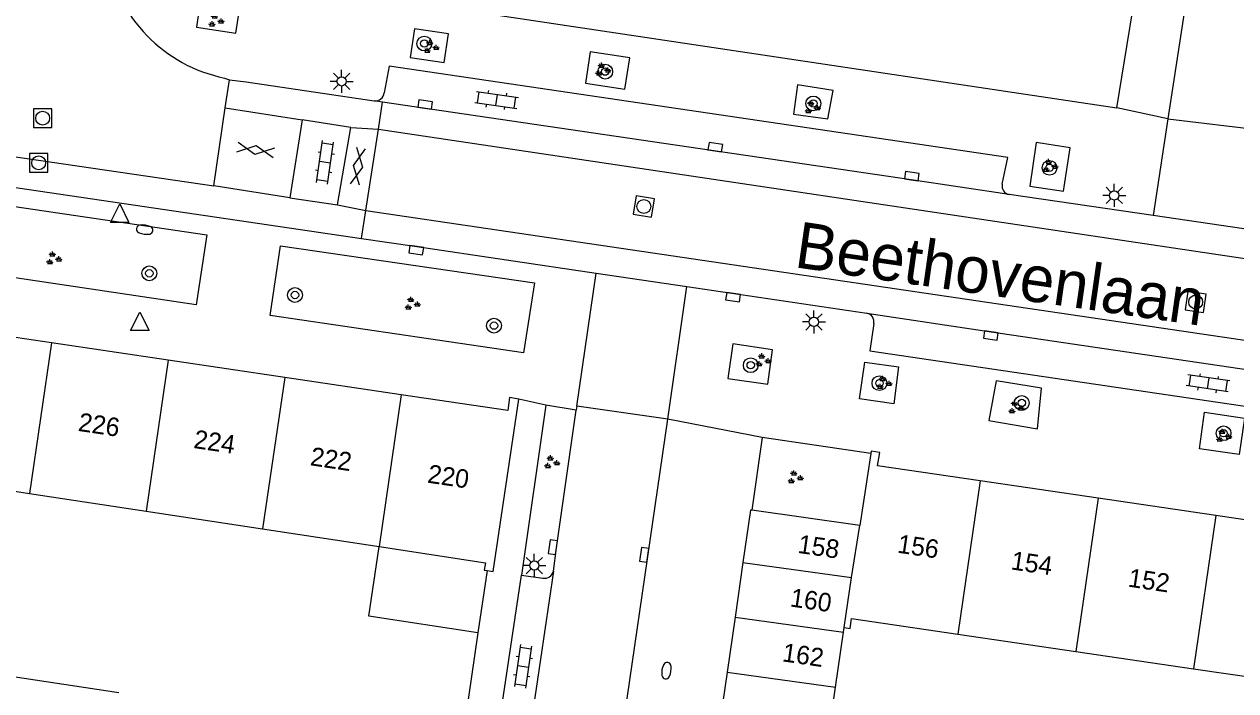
# Model space of a CAD drawing. Extents: x 132999 to 136000, y 398499 to 400501.
# Drawn here: x 134343.4 to 134409.1, y 399528.1 to 399564.2 of the extents above; entities that cross this region are included whole.
import ezdxf

# ---------------------------------------------------------------- set-up
doc = ezdxf.new("R2010")
doc.units = 0
for name, color, linetype in [('gg-afsc-muur', 7, 'Continuous'), ('gg-anno-huisnummerreeks BGT', 7, 'Continuous'), ('gg-anno-openbare ruimte label', 7, 'Continuous'), ('gg-bbg-bijgebouw', 7, 'Continuous'), ('gg-bbg-gedigitaliseerde bebouwing', 7, 'Continuous'), ('gg-bbg-gedigitaliseerde bijgebouw', 7, 'Continuous'), ('gg-bbg-hoofdgebouw', 7, 'Continuous'), ('gg-bbg-luifel en loopbrug', 7, 'Continuous'), ('gg-bbg-tussenscheiding', 7, 'Continuous'), ('gg-knt-verharding', 7, 'Continuous'), ('gg-knt-verharding nz', 7, 'Continuous'), ('gt-grn-weggrens', 7, 'Continuous'), ('gt-symb-boom', 7, 'Continuous'), ('gt-symb-brandkraan', 7, 'Continuous'), ('gt-symb-gesloten verharding', 7, 'Continuous'), ('gt-symb-groenvak', 7, 'Continuous'), ('gt-symb-klinker verharding', 7, 'Continuous'), ('gt-symb-kolk', 7, 'Continuous'), ('gt-symb-lichtmast', 7, 'Continuous'), ('gt-symb-rioolschacht', 7, 'Continuous'), ('gt-symb-waterafsluiter', 7, 'Continuous')]:
    doc.layers.add(name, color=color, linetype=linetype)

# ---------------------------------------------------------------- blocks, each defined once
blk = doc.blocks.new('gt0-LMAST')
at = {"layer": 'gt-symb-lichtmast'}
for p, q in [((-0.182, 0.173), (-0.447, 0.438)), ((-0.005, 0.246), (-0.005, 0.621)), ((0.172, 0.173), (0.437, 0.438)), ((-0.255, -0.004), (-0.63, -0.004)), ((-0.182, -0.181), (-0.447, -0.446)), ((-0.005, -0.254), (-0.005, -0.629)), ((0.437, -0.446), (0.172, -0.181)), ((0.245, -0.004), (0.62, -0.004))]:
    blk.add_line(p, q, dxfattribs=at)
blk.add_circle((-0.005, -0.004), 0.25, dxfattribs=at)
blk = doc.blocks.new('gt0-KL1')
at = {"layer": 'gt-symb-klinker verharding'}
for p, q in [((-1.15, 0.3), (1.15, 0.3)), ((-1, -0.3), (-1, 0.3)), ((-0.5, 0.3), (-0.5, 0.45)), ((0, -0.3), (0, 0.3)), ((0.5, 0.3), (0.5, 0.45)), ((1, -0.3), (1, 0.3)), ((-1.15, -0.3), (1.15, -0.3)), ((-0.5, -0.45), (-0.5, -0.3)), ((0.5, -0.45), (0.5, -0.3))]:
    blk.add_line(p, q, dxfattribs=at)
blk = doc.blocks.new('gt0-BOOM')
at = {"layer": 'gt-symb-boom'}
for radius in [0.4, 0.2]:
    blk.add_circle((0, 0), radius, dxfattribs=at)
blk = doc.blocks.new('gt0-GRVAK')
at = {"layer": 'gt-symb-groenvak'}
for p, q in [((-0.11, 0.189), (-0.228, 0.24)), ((-0.182, 0.153), (0.088, 0.153)), ((-0.091, 0.211), (-0.156, 0.322)), ((-0.047, 0.214), (-0.047, 0.393)), ((-0.004, 0.211), (0.061, 0.322)), ((0.015, 0.189), (0.133, 0.24)), ((0.262, -0.052), (0.197, 0.059)), ((0.305, -0.049), (0.305, 0.13)), ((0.349, -0.052), (0.414, 0.059)), ((-0.245, -0.228), (-0.363, -0.177)), ((-0.318, -0.264), (-0.047, -0.264)), ((-0.226, -0.206), (-0.291, -0.095)), ((-0.183, -0.203), (-0.183, -0.024)), ((-0.139, -0.206), (-0.074, -0.095)), ((-0.12, -0.228), (-0.002, -0.177)), ((0.243, -0.074), (0.125, -0.023)), ((0.17, -0.11), (0.441, -0.11)), ((0.368, -0.074), (0.486, -0.023))]:
    blk.add_line(p, q, dxfattribs=at)
blk = doc.blocks.new('gt0-KOLK')
at = {"layer": 'gt-symb-kolk'}
blk.add_lwpolyline([(0, 0), (0.375, 0), (0.375, 0.4), (-0.375, 0.4), (-0.375, 0), (0, 0)], dxfattribs=at)
blk = doc.blocks.new('gt0-RS')
at = {"layer": 'gt-symb-rioolschacht'}
blk.add_lwpolyline([(-0.5, -0.5), (0.5, -0.5), (0.5, 0.5), (-0.5, 0.5)], close=True, dxfattribs=at)
blk.add_circle((0, 0), 0.375, dxfattribs=at)
blk = doc.blocks.new('gt0-GESVH1')
at = {"layer": 'gt-symb-gesloten verharding'}
for p, q in [((-0.992, -0.261), (0.008, 0.239)), ((0.008, -0.261), (-0.992, 0.239)), ((0.008, 0.239), (1.008, -0.261)), ((1.008, 0.239), (0.008, -0.261))]:
    blk.add_line(p, q, dxfattribs=at)
blk = doc.blocks.new('gt0-BR')
at = {"layer": 'gt-symb-brandkraan'}
for centre, radius, start, end in [((-0.244, 0), 0.206, 107.56694, 252.43307), ((0.599, -2.664), 3, 106.89205, 107.56694), ((0, -0.691), 0.938, 73.10799, 106.89205), ((-0.599, -2.664), 3, 72.43309, 73.10799), ((0.244, 0), 0.206, 287.56695, 72.43309), ((0.599, 2.664), 3, 252.43307, 253.10797), ((0, 0.691), 0.938, 253.10797, 286.89206), ((-0.599, 2.664), 3, 286.89206, 287.56695)]:
    blk.add_arc(centre, radius, start, end, dxfattribs=at)
blk = doc.blocks.new('gt0-WAFSL')
at = {"layer": 'gt-symb-waterafsluiter'}
for p, q in [((-0.5, -0.333), (0, 0.667)), ((0, 0.667), (0.5, -0.333)), ((0.5, -0.333), (-0.5, -0.333))]:
    blk.add_line(p, q, dxfattribs=at)

msp = doc.modelspace()

# ---------------------------------------------------------------- linework, layer by layer
at = {"layer": 'gg-afsc-muur'}
msp.add_line((134367.997, 399531.246), (134367.099, 399525.165), dxfattribs=at)
at = {"layer": 'gg-bbg-bijgebouw'}
for p, q in [((134388.69, 399537.06), (134382.832, 399537.89)), ((134382.353, 399535.066), (134381.927, 399532.096)), ((134381.927, 399532.096), (134381.5, 399529.125)), ((134381.5, 399529.125), (134381.074, 399526.155))]:
    msp.add_line(p, q, dxfattribs=at)
msp.add_lwpolyline([(134382.832, 399537.89), (134382.76, 399537.9), (134382.353, 399535.066)], dxfattribs=at)
at = {"layer": 'gg-bbg-gedigitaliseerde bebouwing'}
for p, q in [((134337.393, 399539.763), (134343.705, 399538.801)), ((134343.705, 399538.801), (134350.016, 399537.84)), ((134350.016, 399537.84), (134356.328, 399536.879)), ((134356.328, 399536.879), (134362.639, 399535.917)), ((134362.639, 399535.917), (134368.4, 399535.04)), ((134387.803, 399531.277), (134387.84, 399531.532)), ((134394.007, 399531.178), (134400.388, 399530.243)), ((134400.388, 399530.243), (134406.769, 399529.308)), ((134406.769, 399529.308), (134413.149, 399528.373))]:
    msp.add_line(p, q, dxfattribs=at)
msp.add_lwpolyline([(134387.84, 399531.532), (134388.163, 399531.484), (134388.242, 399532.023), (134394.007, 399531.178)], dxfattribs=at)
at = {"layer": 'gg-bbg-gedigitaliseerde bijgebouw'}
for p, q in [((134387.377, 399528.307), (134387.803, 399531.277)), ((134348.536, 399527.992), (134342.224, 399528.954)), ((134386.95, 399525.336), (134387.377, 399528.307))]:
    msp.add_line(p, q, dxfattribs=at)
at = {"layer": 'gg-bbg-hoofdgebouw'}
for p, q in [((134344.897, 399546.949), (134338.582, 399547.885)), ((134351.212, 399546.014), (134344.897, 399546.949)), ((134357.528, 399545.079), (134351.212, 399546.014)), ((134363.843, 399544.144), (134357.528, 399545.079)), ((134389.28, 399540.957), (134388.69, 399537.06)), ((134401.599, 399538.54), (134395.219, 399539.479)), ((134407.979, 399537.601), (134401.599, 399538.54)), ((134414.359, 399536.662), (134407.979, 399537.601))]:
    msp.add_line(p, q, dxfattribs=at)
for points in [[(134370.22, 399543.91), (134369.71, 399543.99), (134369.61, 399543.29), (134363.843, 399544.144)], [(134368.495, 399534.618), (134368.83, 399534.57), (134370.22, 399543.91)], [(134395.219, 399539.479), (134389.64, 399540.3), (134389.77, 399541.01), (134389.3, 399541.09), (134389.28, 399540.957)], [(134368.4, 399535.04), (134368.34, 399534.64), (134368.495, 399534.618)]]:
    msp.add_lwpolyline(points, dxfattribs=at)
at = {"layer": 'gg-bbg-luifel en loopbrug'}
msp.add_line((134368.495, 399534.618), (134367.997, 399531.246), dxfattribs=at)
msp.add_lwpolyline([(134367.997, 399531.246), (134362.087, 399532.145), (134362.639, 399535.917)], dxfattribs=at)
at = {"layer": 'gg-bbg-tussenscheiding'}
for p, q in [((134344.897, 399546.949), (134343.705, 399538.801)), ((134351.212, 399546.014), (134350.016, 399537.84)), ((134357.528, 399545.079), (134356.328, 399536.879)), ((134363.843, 399544.144), (134362.639, 399535.917)), ((134395.219, 399539.479), (134394.007, 399531.178)), ((134401.599, 399538.54), (134400.388, 399530.243)), ((134407.979, 399537.601), (134406.769, 399529.308)), ((134388.243, 399534.245), (134388.69, 399537.06)), ((134382.353, 399535.066), (134388.243, 399534.245)), ((134387.84, 399531.532), (134388.243, 399534.245)), ((134381.927, 399532.096), (134387.803, 399531.277)), ((134381.5, 399529.125), (134387.377, 399528.307))]:
    msp.add_line(p, q, dxfattribs=at)
at = {"layer": 'gg-knt-verharding'}
for p, q in [((134409.57, 399586.11), (134405.37, 399559.09)), ((134402.62, 399559.68), (134404.17, 399569.28)), ((134358.718, 399566.265), (134402.62, 399559.68)), ((134354.27, 399561.298), (134354.531, 399561.202)), ((134354.305, 399559.68), (134354.531, 399561.202)), ((134362.835, 399559.998), (134362.379, 399560.065)), ((134362.606, 399558.527), (134362.835, 399559.998)), ((134353.68, 399555.459), (134354.305, 399559.68)), ((134328.272, 399559.175), (134353.68, 399555.459)), ((134358.471, 399559.033), (134357.809, 399554.805)), ((134361.119, 399558.622), (134358.471, 399559.033)), ((134360.395, 399554.425), (134361.119, 399558.622)), ((134405.37, 399559.09), (134410.91, 399558.42)), ((134361.921, 399554.13), (134362.606, 399558.527)), ((134329.778, 399557.313), (134361.684, 399552.608)), ((134357.809, 399554.805), (134360.395, 399554.425)), ((134404.591, 399553.851), (134396.776, 399554.989)), ((134361.684, 399552.608), (134361.921, 399554.13)), ((134410.111, 399553.047), (134404.591, 399553.851)), ((134374.396, 399550.736), (134379.319, 399550.006)), ((134379.319, 399550.006), (134389.071, 399548.56)), ((134371.686, 399543.573), (134370.354, 399534.366)), ((134373.327, 399543.312), (134371.686, 399543.573)), ((134373.356, 399543.53), (134373.327, 399543.312)), ((134378.282, 399542.819), (134373.356, 399543.53)), ((134383.395, 399541.823), (134382.832, 399537.89)), ((134389.28, 399540.957), (134383.395, 399541.823)), ((134370.354, 399534.366), (134371.517, 399534.209))]:
    msp.add_line(p, q, dxfattribs=at)
for points in [[(134354.887, 399563.732), (134355.195, 399565.718), (134353.033, 399566.06), (134352.752, 399564.059), (134354.887, 399563.732)], [(134364.333, 399562.417), (134366.168, 399562.137), (134366.402, 399563.7), (134364.559, 399563.966), (134364.333, 399562.417)], [(134375.95, 399560.69), (134376.234, 399562.399), (134374.082, 399562.723), (134373.828, 399561.012), (134375.95, 399560.69)], [(134396.405, 399555.545), (134396.701, 399557.002), (134363.185, 399561.937), (134362.923, 399560.498)], [(134354.531, 399561.202), (134355.433, 399561.096), (134362.379, 399560.065)], [(134386.961, 399559.082), (134387.254, 399560.619), (134385.305, 399560.927), (134385.102, 399559.342), (134386.961, 399559.082)], [(134396.776, 399554.989), (134391.473, 399555.789), (134362.835, 399559.998)], [(134399.729, 399555.167), (134400.087, 399557.523), (134398.236, 399557.809), (134397.906, 399555.449), (134399.729, 399555.167)], [(134331.281, 399552.216), (134331.739, 399555.986), (134353.313, 399552.814), (134352.733, 399549.013), (134331.281, 399552.216)], [(134356.743, 399548.441), (134357.298, 399552.202), (134371.063, 399550.203), (134370.463, 399546.416), (134356.743, 399548.441)], [(134361.684, 399552.608), (134364.688, 399552.175), (134374.396, 399550.736)], [(134389.071, 399548.56), (134395.813, 399547.552), (134428.383, 399542.753)], [(134389.44, 399547.995), (134389.225, 399546.518), (134427.562, 399540.875), (134427.817, 399542.319)], [(134381.809, 399546.901), (134381.545, 399545.026), (134383.7, 399544.713), (134383.952, 399546.57), (134381.809, 399546.901)], [(134388.967, 399545.914), (134390.789, 399545.651), (134390.533, 399543.657), (134388.671, 399543.926), (134388.967, 399545.914)], [(134396.069, 399544.89), (134395.682, 399542.75), (134398.319, 399542.304), (134398.531, 399544.507), (134396.069, 399544.89)], [(134372.088, 399534.588), (134372.255, 399535.862), (134373.327, 399543.312)], [(134374.827, 399519.599), (134375.135, 399521.118), (134378.282, 399542.819)], [(134407.099, 399541.21), (134407.372, 399543.203), (134409.528, 399542.885), (134409.247, 399540.905), (134407.099, 399541.21)], [(134369.772, 399522.323), (134368.58, 399522.539), (134370.354, 399534.366)]]:
    msp.add_lwpolyline(points, dxfattribs=at)
for centre, radius, start, end in [((134355.887, 399569.251), 8.116, 189.65648, 258.50682), ((134362.442, 399560.544), 0.483, 262.44618, 354.59031), ((134396.871, 399555.454), 0.475, 169.00859, 258.41909), ((134388.984, 399548.1), 0.468, 346.97837, 79.31852), ((134371.597, 399534.707), 0.505, 260.82958, 346.31868)]:
    msp.add_arc(centre, radius, start, end, dxfattribs=at)
at = {"layer": 'gg-knt-verharding nz'}
for p, q in [((134354.305, 399559.68), (134358.471, 399559.033)), ((134362.606, 399558.527), (134431.668, 399548.212)), ((134357.809, 399554.805), (134353.68, 399555.459)), ((134361.921, 399554.13), (134431.024, 399543.925)), ((134372.088, 399534.588), (134370.192, 399521.768))]:
    msp.add_line(p, q, dxfattribs=at)
at = {"layer": 'gt-grn-weggrens'}
for p, q in [((134405.37, 399559.09), (134402.62, 399559.68)), ((134361.119, 399558.622), (134362.606, 399558.527)), ((134405.37, 399559.09), (134404.591, 399553.851)), ((134360.395, 399554.425), (134361.921, 399554.13)), ((134373.356, 399543.53), (134374.396, 399550.736)), ((134378.282, 399542.819), (134379.319, 399550.006)), ((134371.686, 399543.573), (134370.22, 399543.91)), ((134383.395, 399541.823), (134378.282, 399542.819))]:
    msp.add_line(p, q, dxfattribs=at)

# ---------------------------------------------------------------- block references
at = {"layer": 'gt-symb-boom'}
for p in [(134365.093, 399563.166), (134374.894, 399561.645), (134386.17, 399559.921), (134398.965, 399556.434), (134350.193, 399550.721), (134358.086, 399549.547), (134368.868, 399547.888), (134382.778, 399545.744), (134389.753, 399544.772), (134397.465, 399543.7), (134408.398, 399542.06)]:
    msp.add_blockref('gt0-BOOM', p, dxfattribs=at)
at = {"layer": 'gt-symb-brandkraan'}
for p, rotation in [((134349.946, 399553.087), -8.178033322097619), ((134378.214, 399529.202), 81.1041430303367)]:
    msp.add_blockref('gt0-BR', p, dxfattribs=dict(at, rotation=rotation))
at = {"layer": 'gt-symb-gesloten verharding'}
for p, rotation in [((134355.959, 399557.389), 171.19719554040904), ((134361.485, 399556.512), 80.207853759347)]:
    msp.add_blockref('gt0-GESVH1', p, dxfattribs=dict(at, rotation=rotation))
at = {"layer": 'gt-symb-groenvak'}
for p in [(134353.778, 399564.397), (134365.433, 399562.966), (134374.736, 399561.739), (134386.084, 399559.695), (134398.965, 399556.525), (134344.986, 399551.516), (134364.41, 399549.062), (134383.426, 399545.995), (134389.969, 399544.768), (134397.125, 399543.439), (134408.371, 399541.906), (134371.976, 399540.475), (134385.164, 399539.657)]:
    msp.add_blockref('gt0-GRVAK', p, dxfattribs=at)
at = {"layer": 'gt-symb-klinker verharding'}
for p, rotation in [((134369.011, 399560.103), -8.219209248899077), ((134359.708, 399556.73), 81.78079075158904), ((134407.553, 399544.768), 171.65913313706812), ((134370.442, 399529.434), -97.93555037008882)]:
    msp.add_blockref('gt0-KL1', p, dxfattribs=dict(at, rotation=rotation))
at = {"layer": 'gt-symb-kolk'}
for p, rotation in [((134365.111, 399559.668), -8.397572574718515), ((134380.831, 399557.349), -8.340866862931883), ((134391.473, 399555.789), -8.567589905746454), ((134364.688, 399552.175), 171.7807907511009), ((134381.85, 399549.63), 171.54573827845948), ((134395.813, 399547.552), 171.48906580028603), ((134372.255, 399535.862), 82.59081596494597), ((134377.203, 399535.441), 81.65913313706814)]:
    msp.add_blockref('gt0-KOLK', p, dxfattribs=dict(at, rotation=rotation))
at = {"layer": 'gt-symb-lichtmast'}
for p in [(134360.617, 399561.12), (134402.478, 399554.945), (134386.207, 399548.095), (134371.057, 399534.9)]:
    msp.add_blockref('gt0-LMAST', p, dxfattribs=at)
at = {"layer": 'gt-symb-rioolschacht'}
for p in [(134344.413, 399559.122), (134344.198, 399556.704)]:
    msp.add_blockref('gt0-RS', p, dxfattribs=at)
for p, rotation in [((134376.985, 399554.342), 80.55652508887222), ((134406.888, 399549.167), -97.99231392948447)]:
    msp.add_blockref('gt0-RS', p, dxfattribs=dict(at, rotation=rotation))
at = {"layer": 'gt-symb-waterafsluiter'}
for p in [(134348.587, 399553.812), (134349.679, 399547.957)]:
    msp.add_blockref('gt0-WAFSL', p, dxfattribs=at)

# ---------------------------------------------------------------- texts
at = {"layer": 'gg-anno-huisnummerreeks BGT'}
for s, rotation, p in [('226', 351.6, (134346.3, 399542.191)), ('224', 351.6, (134352.556, 399541.265)), ('222', 351.6, (134358.871, 399540.33)), ('220', 351.6, (134365.225, 399539.389)), ('158', 351.8, (134385.291, 399535.585)), ('156', 351.6, (134390.682, 399535.598)), ('154', 351.6, (134396.837, 399534.692)), ('152', 351.6, (134403.185, 399533.758)), ('160', 351.8, (134384.874, 399532.684)), ('162', 351.8, (134384.448, 399529.712))]:
    msp.add_text(s, height=1, rotation=rotation, dxfattribs=at).set_placement(p)
at = {"layer": 'gg-anno-openbare ruimte label'}
msp.add_text('Beethovenlaan', height=2.5, rotation=351.8, dxfattribs=at).set_placement((134385.088, 399551.059))

doc.saveas('drawing.dxf')
